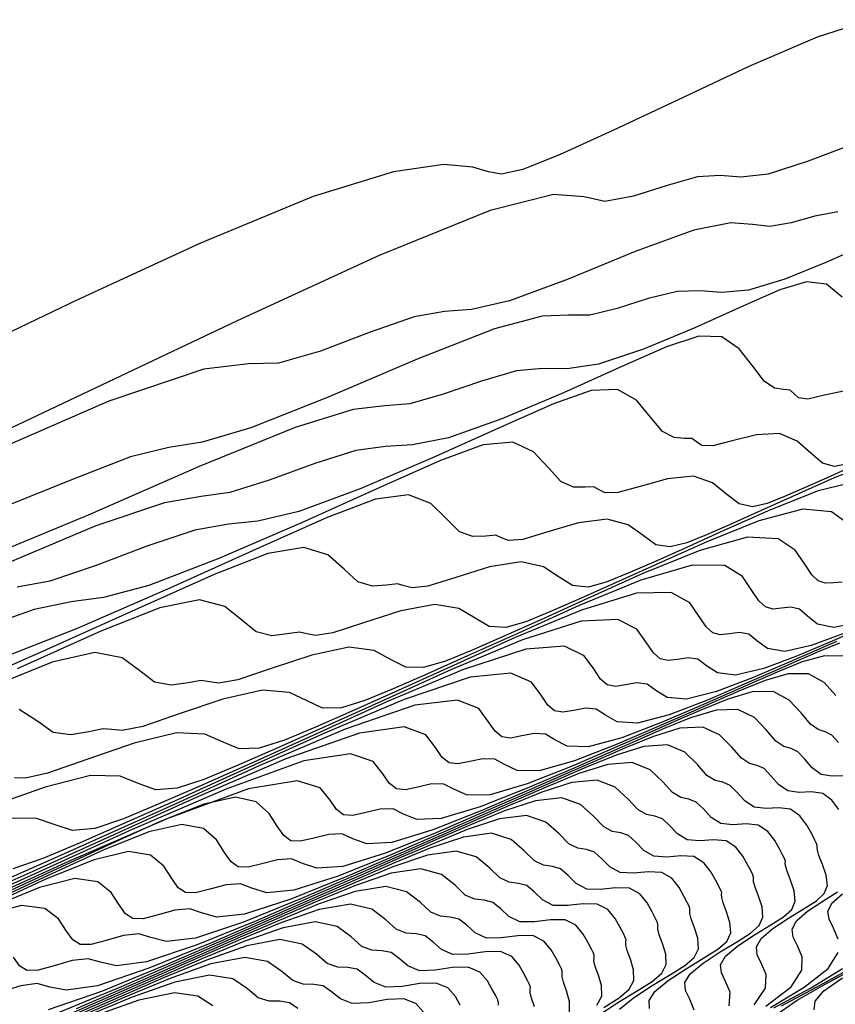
# Model space of a CAD drawing. Extents: x 3249832 to 3255657, y 13789405 to 13793316.
# Tile 570 of 656: x 3254781 to 3254793, y 13790628 to 13790643. Entities that reach past the tile are written whole.
import ezdxf

# ---------------------------------------------------------------- set-up
doc = ezdxf.new("R2010")
doc.units = 0
doc.header["$LTSCALE"] = 100
doc.header["$MEASUREMENT"] = 0
for name, color, linetype in [('GRATIO_CON', 10, 'CONTINUOUS'), ('GRATIO_ICON', 7, 'CONTINUOUS'), ('TARGETS_EAST', 7, 'CONTINUOUS')]:
    doc.layers.add(name, color=color, linetype=linetype)

# ---------------------------------------------------------------- blocks, each defined once
blk = doc.blocks.new('Gratio_032316_contours')
at = {"layer": 'GRATIO_CON', "color": 1, "linetype": 'Continuous', "flags": 128}
for points in [[(3254793.171, 13790642.536), (3254792.367, 13790642.278), (3254791.35, 13790641.838), (3254790.288, 13790641.338), (3254789.329, 13790640.886), (3254788.546, 13790640.532), (3254787.989, 13790640.31), (3254787.674, 13790640.24), (3254787.479, 13790640.273), (3254787.245, 13790640.345), (3254786.817, 13790640.383), (3254786.067, 13790640.276), (3254784.872, 13790639.906), (3254783.196, 13790639.211), (3254781.359, 13790638.368), (3254779.771, 13790637.61)], [(3254792.904, 13790640.686), (3254792.233, 13790640.434), (3254791.639, 13790640.241), (3254791.23, 13790640.193), (3254790.924, 13790640.217), (3254790.588, 13790640.201), (3254790.134, 13790640.072), (3254789.636, 13790639.91), (3254789.211, 13790639.833), (3254788.902, 13790639.902), (3254788.445, 13790639.937), (3254787.503, 13790639.7), (3254785.853, 13790639.028), (3254783.741, 13790638.06), (3254781.525, 13790637.009), (3254779.525, 13790636.064)], [(3254792.674, 13790639.679), (3254792.334, 13790639.614), (3254791.978, 13790639.516), (3254791.662, 13790639.461), (3254791.405, 13790639.492), (3254791.082, 13790639.516), (3254790.531, 13790639.407), (3254789.662, 13790639.088), (3254788.663, 13790638.68), (3254787.791, 13790638.354), (3254787.225, 13790638.225), (3254786.825, 13790638.197), (3254786.372, 13790638.118), (3254785.717, 13790637.89), (3254784.982, 13790637.61), (3254784.356, 13790637.43), (3254783.911, 13790637.421), (3254783.245, 13790637.34), (3254781.835, 13790636.865), (3254779.339, 13790635.779)], [(3254793.058, 13790639.176), (3254792.495, 13790638.924), (3254791.887, 13790638.679), (3254791.345, 13790638.514), (3254790.946, 13790638.479), (3254790.626, 13790638.505), (3254790.284, 13790638.496), (3254789.854, 13790638.389), (3254789.391, 13790638.241), (3254788.985, 13790638.144), (3254788.671, 13790638.144), (3254788.275, 13790638.128), (3254787.568, 13790637.941), (3254786.42, 13790637.489), (3254785.093, 13790636.926), (3254783.944, 13790636.466), (3254783.22, 13790636.257), (3254782.725, 13790636.176), (3254782.156, 13790636.035), (3254781.301, 13790635.707), (3254780.329, 13790635.311)], [(3254792.785, 13790637.02), (3254792.475, 13790636.952), (3254792.228, 13790636.896), (3254792.09, 13790636.914), (3254792.023, 13790636.975), (3254791.965, 13790637.027), (3254791.868, 13790637.038), (3254791.734, 13790637.059), (3254791.579, 13790637.161), (3254791.41, 13790637.384), (3254791.209, 13790637.643), (3254790.951, 13790637.822), (3254790.607, 13790637.831), (3254790.128, 13790637.673), (3254789.462, 13790637.379), (3254788.597, 13790636.99), (3254787.677, 13790636.601), (3254786.886, 13790636.32), (3254786.35, 13790636.213), (3254785.948, 13790636.193), (3254785.504, 13790636.13), (3254784.894, 13790635.938), (3254784.218, 13790635.692), (3254783.631, 13790635.508), (3254783.204, 13790635.447), (3254782.661, 13790635.352), (3254781.641, 13790635.01), (3254779.936, 13790634.292)], [(3254792.822, 13790635.931), (3254792.626, 13790635.893), (3254792.448, 13790635.943), (3254792.273, 13790636.093), (3254792.072, 13790636.271), (3254791.807, 13790636.383), (3254791.463, 13790636.365), (3254791.104, 13790636.275), (3254790.815, 13790636.201), (3254790.653, 13790636.207), (3254790.574, 13790636.262), (3254790.505, 13790636.308), (3254790.392, 13790636.311), (3254790.239, 13790636.323), (3254790.068, 13790636.415), (3254789.89, 13790636.629), (3254789.679, 13790636.877), (3254789.397, 13790637.04), (3254789.004, 13790637.022), (3254788.445, 13790636.827), (3254787.663, 13790636.48), (3254786.647, 13790636.023), (3254785.572, 13790635.562), (3254784.657, 13790635.222), (3254784.051, 13790635.08), (3254783.61, 13790635.037), (3254783.114, 13790634.948), (3254782.414, 13790634.713), (3254781.631, 13790634.417), (3254780.954, 13790634.19), (3254780.47, 13790634.099)], [(3254793.019, 13790635.955), (3254792.559, 13790635.747), (3254792.187, 13790635.582), (3254791.883, 13790635.449), (3254791.625, 13790635.345), (3254791.403, 13790635.295), (3254791.208, 13790635.336), (3254791.025, 13790635.479), (3254790.813, 13790635.649), (3254790.526, 13790635.748), (3254790.141, 13790635.71), (3254789.733, 13790635.598), (3254789.402, 13790635.505), (3254789.216, 13790635.5), (3254789.125, 13790635.548), (3254789.046, 13790635.589), (3254788.915, 13790635.584), (3254788.743, 13790635.587), (3254788.557, 13790635.67), (3254788.371, 13790635.874), (3254788.149, 13790636.111), (3254787.843, 13790636.257), (3254787.401, 13790636.214), (3254786.763, 13790635.982), (3254785.865, 13790635.581), (3254784.698, 13790635.055), (3254783.467, 13790634.524), (3254782.427, 13790634.125), (3254781.753, 13790633.948), (3254781.271, 13790633.881), (3254780.724, 13790633.765), (3254779.934, 13790633.488)], [(3254793.26, 13790635.972), (3254792.622, 13790635.726), (3254792, 13790635.448), (3254791.481, 13790635.213), (3254791.062, 13790635.027), (3254790.719, 13790634.877), (3254790.428, 13790634.758), (3254790.181, 13790634.697), (3254789.969, 13790634.729), (3254789.777, 13790634.865), (3254789.554, 13790635.026), (3254789.245, 13790635.112), (3254788.819, 13790635.055), (3254788.362, 13790634.921), (3254787.989, 13790634.81), (3254787.779, 13790634.793), (3254787.675, 13790634.835), (3254787.586, 13790634.87), (3254787.439, 13790634.858), (3254787.248, 13790634.851), (3254787.046, 13790634.924), (3254786.852, 13790635.119), (3254786.62, 13790635.345), (3254786.289, 13790635.474), (3254785.799, 13790635.406), (3254785.081, 13790635.136), (3254784.067, 13790634.683), (3254782.749, 13790634.088), (3254781.362, 13790633.485), (3254780.198, 13790633.027)], [(3254792.826, 13790635.042), (3254792.582, 13790635.22), (3254792.155, 13790635.259), (3254791.501, 13790635.086), (3254790.724, 13790634.775), (3254789.962, 13790634.433), (3254789.325, 13790634.145), (3254788.811, 13790633.916), (3254788.39, 13790633.732), (3254788.035, 13790633.585), (3254787.736, 13790633.502), (3254787.49, 13790633.515), (3254787.28, 13790633.636), (3254787.037, 13790633.78), (3254786.682, 13790633.84), (3254786.174, 13790633.745), (3254785.619, 13790633.568), (3254785.162, 13790633.419), (3254784.905, 13790633.38), (3254784.777, 13790633.408), (3254784.667, 13790633.431), (3254784.487, 13790633.404), (3254784.258, 13790633.378), (3254784.025, 13790633.433), (3254783.813, 13790633.61), (3254783.56, 13790633.813), (3254783.181, 13790633.909), (3254782.593, 13790633.79), (3254781.716, 13790633.444), (3254780.47, 13790632.885)], [(3254792.739, 13790634.176), (3254792.609, 13790634.166), (3254792.487, 13790634.158), (3254792.383, 13790634.193), (3254792.286, 13790634.285), (3254792.182, 13790634.441), (3254792.041, 13790634.65), (3254791.787, 13790634.82), (3254791.331, 13790634.843), (3254790.622, 13790634.644), (3254789.775, 13790634.3), (3254788.942, 13790633.925), (3254788.247, 13790633.61), (3254787.686, 13790633.361), (3254787.225, 13790633.16), (3254786.838, 13790632.999), (3254786.514, 13790632.904), (3254786.251, 13790632.908), (3254786.031, 13790633.021), (3254785.778, 13790633.157), (3254785.401, 13790633.205), (3254784.852, 13790633.09), (3254784.248, 13790632.891), (3254783.749, 13790632.724), (3254783.468, 13790632.673), (3254783.328, 13790632.694), (3254783.207, 13790632.712), (3254783.011, 13790632.677), (3254782.762, 13790632.642), (3254782.514, 13790632.687), (3254782.294, 13790632.855), (3254782.03, 13790633.047), (3254781.627, 13790633.126), (3254780.99, 13790632.982), (3254780.034, 13790632.599)], [(3254792.983, 13790633.574), (3254792.614, 13790633.5), (3254792.372, 13790633.549), (3254792.223, 13790633.666), (3254792.106, 13790633.77), (3254791.975, 13790633.801), (3254791.836, 13790633.786), (3254791.707, 13790633.774), (3254791.599, 13790633.806), (3254791.501, 13790633.897), (3254791.397, 13790634.052), (3254791.256, 13790634.258), (3254790.992, 13790634.421), (3254790.506, 13790634.427), (3254789.743, 13790634.201), (3254788.826, 13790633.825), (3254787.923, 13790633.417), (3254787.169, 13790633.076), (3254786.56, 13790632.806), (3254786.061, 13790632.588), (3254785.641, 13790632.413), (3254785.292, 13790632.306), (3254785.012, 13790632.301), (3254784.783, 13790632.407), (3254784.519, 13790632.535), (3254784.12, 13790632.569), (3254783.53, 13790632.435), (3254782.877, 13790632.214), (3254782.336, 13790632.029), (3254782.031, 13790631.966), (3254781.879, 13790631.981), (3254781.747, 13790631.993), (3254781.535, 13790631.95), (3254781.267, 13790631.906), (3254781.004, 13790631.941), (3254780.775, 13790632.1), (3254780.5, 13790632.281)], [(3254792.747, 13790633.405), (3254792.279, 13790633.232), (3254791.884, 13790633.145), (3254791.628, 13790633.186), (3254791.472, 13790633.299), (3254791.35, 13790633.399), (3254791.212, 13790633.425), (3254791.064, 13790633.406), (3254790.926, 13790633.39), (3254790.815, 13790633.42), (3254790.716, 13790633.509), (3254790.613, 13790633.662), (3254790.472, 13790633.865), (3254790.198, 13790634.021), (3254789.682, 13790634.011), (3254788.863, 13790633.758), (3254787.877, 13790633.349), (3254786.904, 13790632.91), (3254786.091, 13790632.542), (3254785.435, 13790632.25), (3254784.897, 13790632.015), (3254784.444, 13790631.826), (3254784.07, 13790631.708), (3254783.773, 13790631.694), (3254783.534, 13790631.793), (3254783.261, 13790631.912), (3254782.839, 13790631.933), (3254782.208, 13790631.78), (3254781.506, 13790631.537), (3254780.923, 13790631.333), (3254780.594, 13790631.259), (3254780.43, 13790631.267)], [(3254792.657, 13790633.293), (3254792.328, 13790633.149), (3254791.918, 13790632.969), (3254791.406, 13790632.749), (3254790.871, 13790632.546), (3254790.423, 13790632.435), (3254790.138, 13790632.461), (3254789.969, 13790632.564), (3254789.838, 13790632.657), (3254789.685, 13790632.675), (3254789.518, 13790632.646), (3254789.366, 13790632.623), (3254789.246, 13790632.648), (3254789.146, 13790632.733), (3254789.044, 13790632.883), (3254788.902, 13790633.08), (3254788.608, 13790633.221), (3254788.033, 13790633.179), (3254787.105, 13790632.873), (3254785.978, 13790632.399), (3254784.865, 13790631.895), (3254783.934, 13790631.474), (3254783.184, 13790631.14), (3254782.568, 13790630.871), (3254782.05, 13790630.654), (3254781.625, 13790630.512), (3254781.294, 13790630.48), (3254781.037, 13790630.564), (3254780.743, 13790630.666), (3254780.277, 13790630.662)], [(3254792.325, 13790627.815), (3254792.337, 13790627.945), (3254792.467, 13790628.098), (3254792.745, 13790628.291)], [(3254792.7, 13790633.266), (3254792.381, 13790633.136), (3254792.066, 13790633), (3254791.716, 13790632.847), (3254791.28, 13790632.655), (3254790.735, 13790632.421), (3254790.168, 13790632.203), (3254789.693, 13790632.079), (3254789.394, 13790632.098), (3254789.218, 13790632.196), (3254789.082, 13790632.286), (3254788.921, 13790632.3), (3254788.746, 13790632.267), (3254788.586, 13790632.239), (3254788.462, 13790632.262), (3254788.361, 13790632.345), (3254788.26, 13790632.493), (3254788.117, 13790632.688), (3254787.813, 13790632.821), (3254787.209, 13790632.763), (3254786.225, 13790632.43), (3254785.029, 13790631.923), (3254783.846, 13790631.387), (3254782.856, 13790630.939), (3254782.058, 13790630.585), (3254781.404, 13790630.299), (3254780.853, 13790630.067), (3254780.403, 13790629.914)], [(3254791.776, 13790627.755), (3254792.072, 13790627.957), (3254792.487, 13790628.196), (3254792.967, 13790628.457)], [(3254792.761, 13790633.073), (3254792.474, 13790633.08), (3254792.146, 13790632.989), (3254791.808, 13790632.851), (3254791.474, 13790632.707), (3254791.104, 13790632.544), (3254790.642, 13790632.342), (3254790.064, 13790632.093), (3254789.464, 13790631.861), (3254788.963, 13790631.724), (3254788.649, 13790631.735), (3254788.467, 13790631.829), (3254788.327, 13790631.915), (3254788.158, 13790631.924), (3254787.973, 13790631.887), (3254787.805, 13790631.856), (3254787.678, 13790631.875), (3254787.576, 13790631.957), (3254787.476, 13790632.104), (3254787.333, 13790632.295), (3254787.018, 13790632.421), (3254786.384, 13790632.347), (3254785.346, 13790631.988), (3254784.08, 13790631.448), (3254782.827, 13790630.879), (3254781.778, 13790630.405), (3254780.933, 13790630.029), (3254780.239, 13790629.726)], [(3254791.838, 13790627.875), (3254792.345, 13790628.15), (3254792.861, 13790628.432)], [(3254792.644, 13790632.488), (3254792.469, 13790632.68), (3254792.237, 13790632.809), (3254791.937, 13790632.81), (3254791.593, 13790632.712), (3254791.236, 13790632.566), (3254790.883, 13790632.413), (3254790.491, 13790632.242), (3254790.004, 13790632.028), (3254789.394, 13790631.765), (3254788.76, 13790631.518), (3254788.233, 13790631.369), (3254787.905, 13790631.372), (3254787.716, 13790631.462), (3254787.571, 13790631.544), (3254787.394, 13790631.549), (3254787.2, 13790631.507), (3254787.025, 13790631.472), (3254786.893, 13790631.489), (3254786.791, 13790631.569), (3254786.691, 13790631.714), (3254786.548, 13790631.903), (3254786.224, 13790632.021), (3254785.56, 13790631.931), (3254784.467, 13790631.545), (3254783.131, 13790630.972), (3254781.808, 13790630.372), (3254780.7, 13790629.871), (3254779.807, 13790629.474)], [(3254791.673, 13790627.848), (3254792.176, 13790628.151), (3254792.529, 13790628.428), (3254792.678, 13790628.667)], [(3254792.678, 13790628.867), (3254792.609, 13790629.03), (3254792.545, 13790629.162), (3254792.526, 13790629.28), (3254792.586, 13790629.402), (3254792.743, 13790629.54)], [(3254792.767, 13790631.293), (3254792.592, 13790631.289), (3254792.428, 13790631.315), (3254792.294, 13790631.412), (3254792.183, 13790631.543), (3254792.082, 13790631.651), (3254791.981, 13790631.699), (3254791.873, 13790631.73), (3254791.754, 13790631.81), (3254791.615, 13790631.975), (3254791.435, 13790632.162), (3254791.189, 13790632.283), (3254790.864, 13790632.271), (3254790.485, 13790632.158), (3254790.09, 13790631.996), (3254789.7, 13790631.827), (3254789.267, 13790631.637), (3254788.727, 13790631.4), (3254788.052, 13790631.109), (3254787.353, 13790630.832), (3254786.773, 13790630.659), (3254786.415, 13790630.646), (3254786.214, 13790630.727), (3254786.059, 13790630.802), (3254785.867, 13790630.799), (3254785.655, 13790630.747), (3254785.464, 13790630.705), (3254785.325, 13790630.717), (3254785.221, 13790630.793), (3254785.123, 13790630.935), (3254784.978, 13790631.118), (3254784.634, 13790631.221), (3254783.911, 13790631.099), (3254782.708, 13790630.66), (3254781.233, 13790630.022), (3254779.769, 13790629.357)], [(3254791.606, 13790627.872), (3254791.978, 13790628.159), (3254792.138, 13790628.403), (3254792.142, 13790628.603), (3254792.075, 13790628.766), (3254792.011, 13790628.897), (3254791.994, 13790629.015), (3254792.059, 13790629.139), (3254792.225, 13790629.282), (3254792.449, 13790629.432), (3254792.672, 13790629.568)], [(3254792.689, 13790630.794), (3254792.587, 13790630.935), (3254792.451, 13790631.032), (3254792.282, 13790631.055), (3254792.099, 13790631.048), (3254791.93, 13790631.071), (3254791.793, 13790631.166), (3254791.68, 13790631.296), (3254791.578, 13790631.402), (3254791.474, 13790631.448), (3254791.362, 13790631.478), (3254791.24, 13790631.556), (3254791.1, 13790631.719), (3254790.917, 13790631.903), (3254790.665, 13790632.019), (3254790.327, 13790632.002), (3254789.931, 13790631.881), (3254789.518, 13790631.711), (3254789.108, 13790631.534), (3254788.654, 13790631.335), (3254788.089, 13790631.087), (3254787.382, 13790630.781), (3254786.649, 13790630.49), (3254786.043, 13790630.304), (3254785.671, 13790630.283), (3254785.463, 13790630.359), (3254785.303, 13790630.431), (3254785.104, 13790630.423), (3254784.883, 13790630.368), (3254784.684, 13790630.321), (3254784.541, 13790630.33), (3254784.436, 13790630.405), (3254784.338, 13790630.546), (3254784.217, 13790630.736), (3254784.026, 13790630.908), (3254783.716, 13790630.975), (3254783.245, 13790630.873), (3254782.594, 13790630.614), (3254781.748, 13790630.228), (3254780.714, 13790629.749), (3254779.575, 13790629.223)], [(3254791.428, 13790627.89), (3254791.599, 13790628.138), (3254791.607, 13790628.34), (3254791.54, 13790628.501), (3254791.477, 13790628.632), (3254791.463, 13790628.751), (3254791.533, 13790628.877), (3254791.707, 13790629.025), (3254791.941, 13790629.18), (3254792.175, 13790629.322), (3254792.356, 13790629.438), (3254792.472, 13790629.543), (3254792.519, 13790629.665), (3254792.501, 13790629.817), (3254792.447, 13790629.977), (3254792.394, 13790630.11), (3254792.37, 13790630.191), (3254792.367, 13790630.234), (3254792.368, 13790630.26), (3254792.359, 13790630.289), (3254792.333, 13790630.34), (3254792.287, 13790630.43), (3254792.214, 13790630.563), (3254792.111, 13790630.702), (3254791.972, 13790630.797), (3254791.796, 13790630.818), (3254791.607, 13790630.808), (3254791.432, 13790630.828), (3254791.292, 13790630.921), (3254791.177, 13790631.049), (3254791.073, 13790631.153), (3254790.966, 13790631.198), (3254790.852, 13790631.226), (3254790.727, 13790631.301), (3254790.585, 13790631.462), (3254790.4, 13790631.644), (3254790.141, 13790631.756), (3254789.79, 13790631.732), (3254789.377, 13790631.604), (3254788.945, 13790631.426), (3254788.517, 13790631.241), (3254788.042, 13790631.033), (3254787.451, 13790630.773), (3254786.711, 13790630.453), (3254785.945, 13790630.147), (3254785.312, 13790629.949), (3254784.926, 13790629.92), (3254784.712, 13790629.992), (3254784.547, 13790630.06), (3254784.34, 13790630.048), (3254784.11, 13790629.988), (3254783.904, 13790629.937), (3254783.757, 13790629.944), (3254783.65, 13790630.017), (3254783.554, 13790630.156), (3254783.433, 13790630.344), (3254783.239, 13790630.512), (3254782.92, 13790630.572), (3254782.43, 13790630.46), (3254781.75, 13790630.187), (3254780.866, 13790629.783), (3254779.785, 13790629.282)], [(3254791.059, 13790627.874), (3254791.071, 13790628.076), (3254791.006, 13790628.237), (3254790.943, 13790628.367), (3254790.931, 13790628.486), (3254791.006, 13790628.614), (3254791.189, 13790628.767), (3254791.434, 13790628.929), (3254791.678, 13790629.077), (3254791.867, 13790629.197), (3254791.989, 13790629.306), (3254792.04, 13790629.43), (3254792.024, 13790629.583), (3254791.971, 13790629.742), (3254791.919, 13790629.875), (3254791.896, 13790629.956), (3254791.893, 13790629.999), (3254791.894, 13790630.026), (3254791.885, 13790630.056), (3254791.859, 13790630.108), (3254791.811, 13790630.198), (3254791.739, 13790630.331), (3254791.635, 13790630.469), (3254791.492, 13790630.562), (3254791.311, 13790630.58), (3254791.115, 13790630.567), (3254790.934, 13790630.585), (3254790.79, 13790630.676), (3254790.675, 13790630.802), (3254790.569, 13790630.905), (3254790.459, 13790630.948), (3254790.341, 13790630.974), (3254790.214, 13790631.047), (3254790.07, 13790631.206), (3254789.883, 13790631.385), (3254789.617, 13790631.493), (3254789.254, 13790631.463), (3254788.824, 13790631.327), (3254788.372, 13790631.141), (3254787.925, 13790630.947), (3254787.43, 13790630.73), (3254786.812, 13790630.459), (3254786.041, 13790630.125), (3254785.241, 13790629.804), (3254784.582, 13790629.594), (3254784.182, 13790629.557), (3254783.96, 13790629.624), (3254783.792, 13790629.689), (3254783.577, 13790629.673), (3254783.337, 13790629.608), (3254783.123, 13790629.554), (3254782.972, 13790629.558), (3254782.865, 13790629.63), (3254782.77, 13790629.766), (3254782.65, 13790629.952), (3254782.453, 13790630.116), (3254782.125, 13790630.17), (3254781.616, 13790630.048), (3254780.907, 13790629.761), (3254779.984, 13790629.339)], [(3254789.876, 13790627.837), (3254789.868, 13790627.956), (3254789.953, 13790628.09), (3254790.153, 13790628.252), (3254790.42, 13790628.426), (3254790.684, 13790628.587), (3254790.89, 13790628.717), (3254791.023, 13790628.832), (3254791.081, 13790628.959), (3254791.07, 13790629.113), (3254791.019, 13790629.272), (3254790.969, 13790629.404), (3254790.947, 13790629.485), (3254790.945, 13790629.53), (3254790.947, 13790629.558), (3254790.936, 13790629.591), (3254790.909, 13790629.645), (3254790.861, 13790629.736), (3254790.788, 13790629.868), (3254790.683, 13790630.003), (3254790.534, 13790630.093), (3254790.341, 13790630.105), (3254790.13, 13790630.086), (3254789.938, 13790630.098), (3254789.788, 13790630.185), (3254789.669, 13790630.308), (3254789.561, 13790630.408), (3254789.445, 13790630.447), (3254789.32, 13790630.469), (3254789.187, 13790630.539), (3254789.041, 13790630.693), (3254788.848, 13790630.867), (3254788.57, 13790630.966), (3254788.18, 13790630.924), (3254787.716, 13790630.773), (3254787.227, 13790630.571), (3254786.743, 13790630.361), (3254786.205, 13790630.126), (3254785.536, 13790629.832), (3254784.699, 13790629.469), (3254783.834, 13790629.118), (3254783.122, 13790628.883), (3254782.692, 13790628.832), (3254782.458, 13790628.889), (3254782.28, 13790628.947), (3254782.05, 13790628.922), (3254781.792, 13790628.848), (3254781.563, 13790628.786), (3254781.404, 13790628.786), (3254781.295, 13790628.854), (3254781.201, 13790628.987), (3254781.082, 13790629.169), (3254780.88, 13790629.324), (3254780.533, 13790629.365), (3254779.987, 13790629.223)], [(3254789.426, 13790627.827), (3254789.635, 13790627.995), (3254789.913, 13790628.175), (3254790.187, 13790628.342), (3254790.401, 13790628.476), (3254790.54, 13790628.595), (3254790.602, 13790628.724), (3254790.593, 13790628.879), (3254790.544, 13790629.037), (3254790.494, 13790629.168), (3254790.472, 13790629.25), (3254790.471, 13790629.295), (3254790.473, 13790629.324), (3254790.462, 13790629.358), (3254790.434, 13790629.413), (3254790.386, 13790629.504), (3254790.313, 13790629.636), (3254790.206, 13790629.771), (3254790.055, 13790629.858), (3254789.856, 13790629.868), (3254789.638, 13790629.846), (3254789.439, 13790629.855), (3254789.286, 13790629.94), (3254789.166, 13790630.061), (3254789.056, 13790630.159), (3254788.938, 13790630.197), (3254788.81, 13790630.217), (3254788.674, 13790630.284), (3254788.526, 13790630.437), (3254788.331, 13790630.608), (3254788.046, 13790630.703), (3254787.644, 13790630.654), (3254787.162, 13790630.495), (3254786.654, 13790630.285), (3254786.151, 13790630.068), (3254785.593, 13790629.823), (3254784.898, 13790629.518), (3254784.029, 13790629.141), (3254783.13, 13790628.776), (3254782.392, 13790628.528), (3254781.948, 13790628.469), (3254781.707, 13790628.522), (3254781.524, 13790628.576), (3254781.286, 13790628.547), (3254781.019, 13790628.469), (3254780.783, 13790628.403), (3254780.62, 13790628.399), (3254780.51, 13790628.466), (3254780.417, 13790628.598)], [(3254789.118, 13790627.737), (3254789.405, 13790627.924), (3254789.69, 13790628.097), (3254789.912, 13790628.236), (3254790.057, 13790628.359), (3254790.123, 13790628.489), (3254790.116, 13790628.644), (3254790.068, 13790628.802), (3254790.018, 13790628.933), (3254789.997, 13790629.015), (3254789.997, 13790629.06), (3254789.999, 13790629.09), (3254789.988, 13790629.125), (3254789.96, 13790629.181), (3254789.911, 13790629.273), (3254789.838, 13790629.405), (3254789.73, 13790629.538), (3254789.575, 13790629.623), (3254789.37, 13790629.63), (3254789.146, 13790629.605), (3254788.941, 13790629.612), (3254788.785, 13790629.694), (3254788.664, 13790629.814), (3254788.552, 13790629.911), (3254788.431, 13790629.946), (3254788.299, 13790629.965), (3254788.161, 13790630.03), (3254788.011, 13790630.181), (3254787.814, 13790630.349), (3254787.522, 13790630.44), (3254787.107, 13790630.385), (3254786.608, 13790630.218), (3254786.082, 13790630), (3254785.56, 13790629.774), (3254784.981, 13790629.521), (3254784.259, 13790629.204), (3254783.358, 13790628.813), (3254782.426, 13790628.433), (3254781.662, 13790628.173), (3254781.203, 13790628.106), (3254780.956, 13790628.154), (3254780.768, 13790628.205), (3254780.523, 13790628.172), (3254780.247, 13790628.089)], [(3254789.193, 13790627.851), (3254789.423, 13790627.996), (3254789.573, 13790628.122), (3254789.643, 13790628.254), (3254789.638, 13790628.409), (3254789.592, 13790628.567), (3254789.543, 13790628.697), (3254789.523, 13790628.779), (3254789.523, 13790628.825), (3254789.525, 13790628.857), (3254789.514, 13790628.893), (3254789.485, 13790628.95), (3254789.436, 13790629.042), (3254789.363, 13790629.173), (3254789.254, 13790629.305), (3254789.096, 13790629.388), (3254788.885, 13790629.393), (3254788.654, 13790629.365), (3254788.443, 13790629.369), (3254788.284, 13790629.449), (3254788.161, 13790629.567), (3254788.048, 13790629.662), (3254787.924, 13790629.696), (3254787.789, 13790629.712), (3254787.647, 13790629.776), (3254787.497, 13790629.924), (3254787.296, 13790630.09), (3254786.998, 13790630.176), (3254786.57, 13790630.115), (3254786.054, 13790629.941), (3254785.509, 13790629.715), (3254784.968, 13790629.481), (3254784.368, 13790629.219), (3254783.621, 13790628.89), (3254782.687, 13790628.485), (3254781.723, 13790628.09), (3254780.932, 13790627.818)], [(3254788.685, 13790627.784), (3254788.684, 13790627.94), (3254788.64, 13790628.097), (3254788.593, 13790628.226), (3254788.574, 13790628.308), (3254788.575, 13790628.356), (3254788.577, 13790628.389), (3254788.565, 13790628.427), (3254788.535, 13790628.486), (3254788.486, 13790628.579), (3254788.412, 13790628.71), (3254788.302, 13790628.839), (3254788.138, 13790628.919), (3254787.915, 13790628.918), (3254787.669, 13790628.884), (3254787.447, 13790628.882), (3254787.281, 13790628.958), (3254787.155, 13790629.073), (3254787.039, 13790629.165), (3254786.91, 13790629.195), (3254786.767, 13790629.208), (3254786.621, 13790629.267), (3254786.467, 13790629.412), (3254786.262, 13790629.571), (3254785.95, 13790629.65), (3254785.497, 13790629.576), (3254784.947, 13790629.387), (3254784.364, 13790629.145), (3254783.785, 13790628.895), (3254783.144, 13790628.614), (3254782.345, 13790628.263), (3254781.346, 13790627.829)], [(3254788.164, 13790627.862), (3254788.118, 13790627.991), (3254788.099, 13790628.073), (3254788.101, 13790628.121), (3254788.103, 13790628.155), (3254788.091, 13790628.194), (3254788.061, 13790628.254), (3254788.011, 13790628.348), (3254787.937, 13790628.478), (3254787.825, 13790628.607), (3254787.658, 13790628.684), (3254787.43, 13790628.68), (3254787.177, 13790628.643), (3254786.949, 13790628.639), (3254786.78, 13790628.713), (3254786.653, 13790628.826), (3254786.535, 13790628.916), (3254786.402, 13790628.945), (3254786.257, 13790628.956), (3254786.108, 13790629.013), (3254785.952, 13790629.155), (3254785.744, 13790629.312), (3254785.426, 13790629.386), (3254784.96, 13790629.307), (3254784.393, 13790629.11), (3254783.791, 13790628.86), (3254783.194, 13790628.602), (3254782.532, 13790628.312), (3254781.706, 13790627.949), (3254780.675, 13790627.501)], [(3254787.626, 13790627.886), (3254787.629, 13790627.921), (3254787.617, 13790627.962), (3254787.586, 13790628.022), (3254787.536, 13790628.116), (3254787.462, 13790628.247), (3254787.349, 13790628.374), (3254787.179, 13790628.449), (3254786.945, 13790628.443), (3254786.685, 13790628.403), (3254786.451, 13790628.396), (3254786.279, 13790628.468), (3254786.15, 13790628.579), (3254786.031, 13790628.668), (3254785.895, 13790628.695), (3254785.746, 13790628.703), (3254785.594, 13790628.759), (3254785.438, 13790628.899), (3254785.227, 13790629.053), (3254784.902, 13790629.123), (3254784.424, 13790629.037), (3254783.839, 13790628.833), (3254783.218, 13790628.575), (3254782.602, 13790628.308), (3254781.919, 13790628.009), (3254781.068, 13790627.636)], [(3254787.06, 13790627.885), (3254786.987, 13790628.015), (3254786.873, 13790628.141), (3254786.7, 13790628.214), (3254786.459, 13790628.205), (3254786.193, 13790628.162), (3254785.952, 13790628.153), (3254785.777, 13790628.222), (3254785.647, 13790628.332), (3254785.527, 13790628.419), (3254785.388, 13790628.444), (3254785.236, 13790628.451), (3254785.081, 13790628.505), (3254784.923, 13790628.643), (3254784.71, 13790628.794), (3254784.378, 13790628.86), (3254783.887, 13790628.768), (3254783.285, 13790628.556), (3254782.646, 13790628.29), (3254782.011, 13790628.015), (3254781.307, 13790627.707)], [(3254784.642, 13790627.838), (3254784.518, 13790627.922), (3254784.374, 13790627.944), (3254784.215, 13790627.947), (3254784.054, 13790627.996), (3254783.893, 13790628.13), (3254783.675, 13790628.276), (3254783.33, 13790628.333), (3254782.814, 13790628.229), (3254782.178, 13790628.002), (3254781.501, 13790627.72)], [(3254783.378, 13790627.874), (3254783.158, 13790628.017), (3254782.807, 13790628.07), (3254782.277, 13790627.959), (3254781.624, 13790627.725)]]:
    blk.add_lwpolyline(points, dxfattribs=at)
at = {"layer": 'GRATIO_ICON', "color": 7, "linetype": 'Continuous', "flags": 128}
for points in [[(3254792.739, 13790638.409), (3254792.505, 13790638.605), (3254792.209, 13790638.639), (3254791.81, 13790638.519), (3254791.26, 13790638.277), (3254790.546, 13790637.957), (3254789.782, 13790637.64), (3254789.116, 13790637.417), (3254788.648, 13790637.346), (3254788.287, 13790637.349), (3254787.894, 13790637.313), (3254787.374, 13790637.164), (3254786.805, 13790636.967), (3254786.308, 13790636.826), (3254785.938, 13790636.796), (3254785.468, 13790636.74), (3254784.604, 13790636.475), (3254783.178, 13790635.891), (3254781.523, 13790635.172), (3254780.096, 13790634.579)], [(3254792.979, 13790635.675), (3254792.381, 13790635.529), (3254791.673, 13790635.251), (3254790.981, 13790634.94), (3254790.403, 13790634.679), (3254789.937, 13790634.472), (3254789.554, 13790634.305), (3254789.231, 13790634.172), (3254788.959, 13790634.099), (3254788.73, 13790634.122), (3254788.528, 13790634.25), (3254788.296, 13790634.403), (3254787.964, 13790634.476), (3254787.496, 13790634.4), (3254786.991, 13790634.244), (3254786.575, 13790634.115), (3254786.342, 13790634.087), (3254786.226, 13790634.121), (3254786.126, 13790634.15), (3254785.963, 13790634.131), (3254785.753, 13790634.114), (3254785.536, 13790634.178), (3254785.333, 13790634.365), (3254785.09, 13790634.579), (3254784.735, 13790634.691), (3254784.196, 13790634.598), (3254783.398, 13790634.29), (3254782.269, 13790633.784), (3254780.8, 13790633.121), (3254779.257, 13790632.446)], [(3254792.94, 13790633.451), (3254792.557, 13790633.283), (3254792.076, 13790633.077), (3254791.575, 13790632.889), (3254791.154, 13790632.79), (3254790.883, 13790632.824), (3254790.72, 13790632.931), (3254790.594, 13790633.028), (3254790.448, 13790633.05), (3254790.291, 13790633.026), (3254790.146, 13790633.007), (3254790.03, 13790633.034), (3254789.931, 13790633.121), (3254789.829, 13790633.273), (3254789.687, 13790633.473), (3254789.403, 13790633.621), (3254788.857, 13790633.595), (3254787.984, 13790633.316), (3254786.927, 13790632.874), (3254785.885, 13790632.402), (3254785.012, 13790632.008), (3254784.309, 13790631.695), (3254783.732, 13790631.443), (3254783.247, 13790631.24), (3254782.847, 13790631.11), (3254782.533, 13790631.087), (3254782.286, 13790631.178), (3254782.002, 13790631.289), (3254781.558, 13790631.298), (3254780.886, 13790631.125), (3254780.135, 13790630.861)], [(3254791.724, 13790627.843), (3254792.267, 13790628.14), (3254792.745, 13790628.43)], [(3254792.685, 13790631.79), (3254792.586, 13790631.899), (3254792.488, 13790631.949), (3254792.383, 13790631.983), (3254792.267, 13790632.064), (3254792.129, 13790632.231), (3254791.952, 13790632.421), (3254791.713, 13790632.546), (3254791.4, 13790632.541), (3254791.039, 13790632.435), (3254790.663, 13790632.281), (3254790.291, 13790632.12), (3254789.879, 13790631.94), (3254789.365, 13790631.714), (3254788.723, 13790631.437), (3254788.056, 13790631.175), (3254787.503, 13790631.014), (3254787.16, 13790631.009), (3254786.965, 13790631.094), (3254786.815, 13790631.173), (3254786.631, 13790631.174), (3254786.428, 13790631.127), (3254786.245, 13790631.088), (3254786.109, 13790631.103), (3254786.006, 13790631.181), (3254785.907, 13790631.325), (3254785.763, 13790631.51), (3254785.429, 13790631.621), (3254784.735, 13790631.515), (3254783.587, 13790631.102), (3254782.182, 13790630.497), (3254780.788, 13790629.864), (3254779.622, 13790629.337)], [(3254790.536, 13790627.813), (3254790.471, 13790627.973), (3254790.41, 13790628.102), (3254790.399, 13790628.221), (3254790.479, 13790628.352), (3254790.671, 13790628.51), (3254790.927, 13790628.678), (3254791.181, 13790628.832), (3254791.378, 13790628.957), (3254791.506, 13790629.069), (3254791.561, 13790629.194), (3254791.547, 13790629.348), (3254791.495, 13790629.507), (3254791.444, 13790629.639), (3254791.421, 13790629.721), (3254791.419, 13790629.765), (3254791.42, 13790629.792), (3254791.411, 13790629.824), (3254791.384, 13790629.877), (3254791.336, 13790629.967), (3254791.264, 13790630.1), (3254791.159, 13790630.236), (3254791.013, 13790630.327), (3254790.826, 13790630.343), (3254790.623, 13790630.327), (3254790.436, 13790630.342), (3254790.289, 13790630.43), (3254790.172, 13790630.555), (3254790.065, 13790630.656), (3254789.952, 13790630.697), (3254789.831, 13790630.721), (3254789.7, 13790630.793), (3254789.556, 13790630.95), (3254789.365, 13790631.126), (3254789.093, 13790631.229), (3254788.717, 13790631.193), (3254788.27, 13790631.05), (3254787.8, 13790630.856), (3254787.334, 13790630.654), (3254786.818, 13790630.428), (3254786.174, 13790630.145), (3254785.37, 13790629.797), (3254784.538, 13790629.461), (3254783.852, 13790629.238), (3254783.437, 13790629.195), (3254783.209, 13790629.257), (3254783.036, 13790629.318), (3254782.813, 13790629.297), (3254782.565, 13790629.228), (3254782.343, 13790629.17), (3254782.188, 13790629.172), (3254782.08, 13790629.242), (3254781.985, 13790629.377), (3254781.866, 13790629.56), (3254781.667, 13790629.72), (3254781.329, 13790629.767), (3254780.802, 13790629.635), (3254780.064, 13790629.334)], [(3254789.09, 13790627.885), (3254789.164, 13790628.019), (3254789.161, 13790628.175), (3254789.116, 13790628.332), (3254789.068, 13790628.462), (3254789.048, 13790628.544), (3254789.049, 13790628.591), (3254789.051, 13790628.623), (3254789.04, 13790628.66), (3254789.01, 13790628.718), (3254788.961, 13790628.81), (3254788.888, 13790628.941), (3254788.778, 13790629.072), (3254788.617, 13790629.154), (3254788.4, 13790629.155), (3254788.161, 13790629.124), (3254787.945, 13790629.125), (3254787.783, 13790629.204), (3254787.658, 13790629.32), (3254787.544, 13790629.413), (3254787.417, 13790629.446), (3254787.278, 13790629.46), (3254787.134, 13790629.522), (3254786.982, 13790629.668), (3254786.779, 13790629.83), (3254786.474, 13790629.913), (3254786.034, 13790629.846), (3254785.501, 13790629.664), (3254784.936, 13790629.43), (3254784.377, 13790629.188), (3254783.756, 13790628.916), (3254782.983, 13790628.577), (3254782.017, 13790628.157), (3254781.019, 13790627.747)], [(3254786.511, 13790627.783), (3254786.397, 13790627.908), (3254786.221, 13790627.98), (3254785.974, 13790627.968), (3254785.7, 13790627.922), (3254785.454, 13790627.909), (3254785.276, 13790627.977), (3254785.145, 13790628.085), (3254785.022, 13790628.171), (3254784.881, 13790628.194), (3254784.725, 13790628.199), (3254784.568, 13790628.25), (3254784.408, 13790628.386), (3254784.193, 13790628.535), (3254783.854, 13790628.596), (3254783.35, 13790628.498), (3254782.732, 13790628.279), (3254782.073, 13790628.005), (3254781.42, 13790627.722)]]:
    blk.add_lwpolyline(points, dxfattribs=at)

msp = doc.modelspace()

# ---------------------------------------------------------------- block references
at = {"layer": 'TARGETS_EAST'}
msp.add_blockref('Gratio_032316_contours', (0, 0), dxfattribs=at)

doc.saveas('drawing.dxf')
